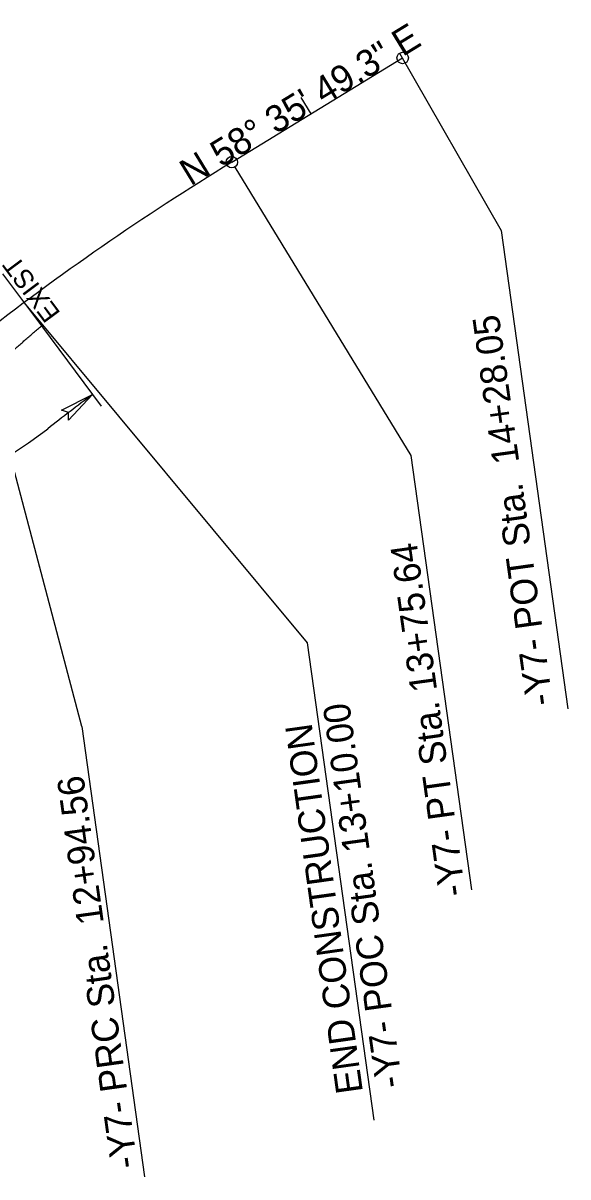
# Model space of a CAD drawing. Extents: x 472216 to 481979, y 489069 to 507339.
# Drawn here: x 478350.8 to 478493.5, y 497184.4 to 497486.7 of the extents above; entities that cross this region are included whole.
import ezdxf

# ---------------------------------------------------------------- set-up
doc = ezdxf.new("R2010")
doc.units = 0
for name, color, linetype in [('Old_Level_12', 7, 'Continuous'), ('Prop Drainage Structure Drop Inlet Grate 2 Narrow Slots and Sag Grates 840 24 CELL', 7, 'Continuous'), ('Prop Drainage Structure Outlet Berm Ditch 850 10 CELL', 7, 'Continuous'), ('Prop Drainage Structure Pipe RCP 24in Class III Label', 7, 'Continuous'), ('Sheet Block Revision CELL', 7, 'Continuous'), ('Sheet North Arrow Point CELL', 7, 'Continuous'), ('Sheet PE Seal Cell', 7, 'Continuous'), ('Sheet Plan And Profile CELL', 7, 'Continuous')]:
    doc.layers.add(name, color=color, linetype=linetype)

msp = doc.modelspace()

# ---------------------------------------------------------------- linework, layer by layer
at = {"layer": 'Old_Level_12'}
for p, q in [((478449.44, 497478.82), (478476.06, 497432.36)), ((478406.27, 497448.94), (478452.41, 497373.36)), ((478476.06, 497432.36), (478493.5, 497307.02)), ((478351.09, 497413.43), (478425.26, 497324.35)), ((478366.22, 497302.45), (478339.66, 497402.82)), ((478452.41, 497373.36), (478468.24, 497259.59)), ((478425.26, 497324.35), (478442.67, 497199.26)), ((478366.22, 497302.45), (478382.64, 497184.41))]:
    msp.add_line(p, q, dxfattribs=at)
for centre in [(478450.22, 497477.54), (478450.22, 497477.54), (478405.48, 497450.22), (478405.48, 497450.22)]:
    msp.add_circle(centre, 1.5, dxfattribs=at)
at = {"layer": 'Prop Drainage Structure Outlet Berm Ditch 850 10 CELL'}
msp.add_lwpolyline([(478360.9, 497385.24), (478369.03, 497389.39), (478362.75, 497382.68), (478362.71, 497384.65)], close=True, dxfattribs=at)
at = {"layer": 'Prop Drainage Structure Pipe RCP 24in Class III Label'}
msp.add_line((478345.43, 497421.01), (478355.63, 497407.35), dxfattribs=at)
msp.add_spline([(478308.22, 497377.53), (478309.01, 497377.77), (478309.79, 497378.01), (478310.57, 497378.25), (478311.34, 497378.5), (478312.12, 497378.76), (478312.89, 497379.03), (478313.65, 497379.3), (478314.42, 497379.58), (478315.18, 497379.86), (478315.94, 497380.15), (478316.7, 497380.45), (478317.45, 497380.76), (478318.2, 497381.06), (478318.95, 497381.38), (478319.69, 497381.7), (478320.44, 497382.03), (478321.17, 497382.37), (478321.91, 497382.71), (478322.64, 497383.05), (478323.37, 497383.41), (478324.1, 497383.77), (478324.82, 497384.13), (478325.54, 497384.5), (478326.25, 497384.88), (478326.96, 497385.26), (478327.67, 497385.65), (478328.37, 497386.04), (478329.07, 497386.44), (478329.77, 497386.85), (478330.46, 497387.26), (478331.15, 497387.68), (478331.83, 497388.1), (478332.52, 497388.53), (478333.19, 497388.97), (478333.86, 497389.41), (478334.53, 497389.85), (478335.2, 497390.3), (478335.86, 497390.76), (478336.51, 497391.22), (478337.17, 497391.69), (478337.81, 497392.16), (478338.46, 497392.64), (478339.09, 497393.12), (478339.73, 497393.61), (478340.36, 497394.1), (478340.98, 497394.6), (478341.6, 497395.1), (478342.22, 497395.61), (478342.83, 497396.12), (478343.44, 497396.64), (478344.04, 497397.16), (478344.55, 497397.62), (478345.05, 497398.07), (478345.55, 497398.52), (478346.05, 497398.96), (478346.55, 497399.41), (478347.05, 497399.85), (478347.55, 497400.3), (478348.05, 497400.74), (478348.56, 497401.18), (478349.06, 497401.63), (478349.56, 497402.07), (478350.06, 497402.51), (478350.57, 497402.95), (478351.07, 497403.4), (478351.58, 497403.84), (478352.08, 497404.28), (478352.59, 497404.72), (478353.09, 497405.16), (478353.6, 497405.6), (478354.11, 497406.04), (478354.61, 497406.47), (478355.63, 497407.35)], degree=3, dxfattribs=at)
at = {"layer": 'Sheet Block Revision CELL'}
msp.add_line((478355.63, 497407.35), (478371.32, 497386.33), dxfattribs=at)
for centre, radius, start, end in [((478772.83, 496848.49), 675, 126.74199, 127.99777), ((478286.48, 497471.04), 115, 283.0916, 307.9978)]:
    msp.add_arc(centre, radius, start, end, dxfattribs=at)
at = {"layer": 'Sheet North Arrow Point CELL'}
msp.add_line((478405.48, 497450.22), (478450.22, 497477.54), dxfattribs=at)
msp.add_arc((478772.83, 496848.49), 705, 121.40298, 127.99777, dxfattribs=at)
at = {"layer": 'Sheet PE Seal Cell'}
msp.add_line((478426.28, 497462.92), (478423.67, 497467.19), dxfattribs=at)

# ---------------------------------------------------------------- texts
at = {"layer": 'Old_Level_12'}
for s, p in [('-Y7- POT Sta.  14+28.05', (478489.61, 497308.31)), ('-Y7- PT Sta. 13+75.64', (478466.74, 497258.34)), ('-Y7- POC Sta. 13+10.00', (478450.24, 497208.15)), ('END CONSTRUCTION', (478439.84, 497206.7)), ('-Y7- PRC Sta.  12+94.56 ', (478380.89, 497187.08))]:
    msp.add_text(s, height=7, rotation=97.9227, dxfattribs=at).set_placement(p)
at = {"layer": 'Prop Drainage Structure Drop Inlet Grate 2 Narrow Slots and Sag Grates 840 24 CELL'}
msp.add_text('EXIST', height=5, rotation=126.742, dxfattribs=at).set_placement((478360.79, 497410.7))
at = {"layer": 'Sheet Plan And Profile CELL'}
msp.add_text('N 58%%d 35\' 49.3" E', height=7, rotation=31.403, dxfattribs=at).set_placement((478394.69, 497443.87))
msp.add_text('N 58%%d 35\' 49.3" E', height=7, rotation=31.403, dxfattribs=at).set_placement((478394.69, 497443.87))

doc.saveas('drawing.dxf')
